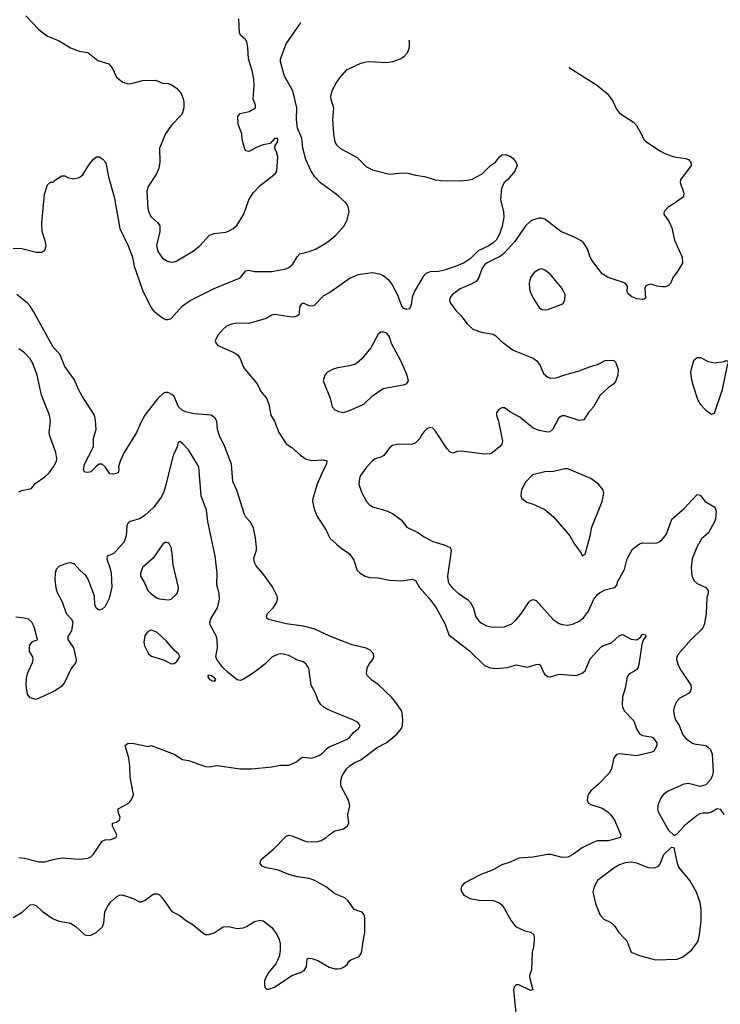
# Model space of a CAD drawing. Header units: inches. Extents: x 2001573 to 2220545, y 644482 to 846830.
# Tile 706 of 755: x 2177796 to 2182671, y 789549 to 796404. Entities that reach past the tile are written whole.
import ezdxf

# ---------------------------------------------------------------- set-up
doc = ezdxf.new("R2010")
doc.units = ezdxf.units.IN
doc.header["$MEASUREMENT"] = 0
for name, color, linetype in [('C1778', 7, 'Continuous'), ('C1779', 7, 'Continuous'), ('C1788', 7, 'Continuous'), ('C1789', 7, 'Continuous')]:
    doc.layers.add(name, color=color, linetype=linetype)

msp = doc.modelspace()

# ---------------------------------------------------------------- linework, layer by layer
at = {"layer": 'C1778', "color": 5, "elevation": 320}
msp.add_lwpolyline([(2179601.9, 790000), (2179608.2, 789970), (2179608.3, 789928.3), (2179603.1, 789890), (2179588.8, 789850), (2179577.4, 789830), (2179530, 789772.8), (2179506.5, 789730), (2179500.3, 789710), (2179499.1, 789679.1), (2179503.4, 789663.4), (2179514.4, 789654.4), (2179530, 789653.4), (2179570, 789668.8), (2179690, 789750.4), (2179750, 789770.5), (2179774.7, 789785.3), (2179792.3, 789810), (2179795.3, 789864.7), (2179806, 789870), (2179830, 789867.7), (2179870, 789853), (2179950, 789808), (2179990, 789796.3), (2180000, 789796.3)], dxfattribs=at)
at = {"layer": 'C1779', "color": 5}
for points, elevation in [([(2177838.4, 796430), (2177930, 796337.1), (2177970, 796303.1), (2177990, 796290.4), (2178070, 796257.1), (2178150, 796208.4), (2178210, 796185.5), (2178270, 796174.9), (2178341, 796121), (2178417, 796097), (2178440.3, 796070), (2178470, 796003), (2178514, 795970), (2178550, 795957.4), (2178590, 795963.6), (2178650, 795982), (2178743.5, 795983.5), (2178790, 795962.8), (2178830, 795960.8), (2178850, 795953.1), (2178887.8, 795927.8), (2178920.3, 795890), (2178934.3, 795854.3), (2178938.2, 795830), (2178938, 795790), (2178930, 795756), (2178919.8, 795740.2), (2178852.2, 795670), (2178810, 795609.2), (2178768.4, 795510), (2178770.5, 795410.5), (2178764.4, 795370), (2178748.4, 795330), (2178690, 795243.7), (2178680.8, 795210), (2178687.8, 795090), (2178696.2, 795056.2), (2178711.8, 795031.8), (2178757.3, 794990), (2178770.6, 794970), (2178770.5, 794930), (2178748.4, 794831.6), (2178757.1, 794790), (2178790, 794744.9), (2178823.9, 794723.9), (2178850, 794717.1), (2178870, 794718.4), (2178890, 794726), (2179004.6, 794795.4), (2179050, 794830.5), (2179116.9, 794903.1), (2179150, 794916.4), (2179230, 794925.7), (2179250, 794932), (2179282, 794950), (2179307.7, 794972.3), (2179356.9, 795050), (2179391.6, 795150), (2179420.8, 795199.2), (2179469.4, 795250), (2179574, 795330), (2179585.2, 795350), (2179591.9, 795450), (2179583.9, 795483.9), (2179571.2, 795510), (2179573.6, 795530), (2179590.8, 795550), (2179593.1, 795570), (2179590, 795576.2), (2179570, 795576.9), (2179538.6, 795541.5), (2179490, 795533.3), (2179457.6, 795522.4), (2179390, 795487.4), (2179370.9, 795490.9), (2179363.4, 795503.4), (2179345.3, 795570), (2179340.7, 795610), (2179316.3, 795676.3), (2179313.5, 795730), (2179330, 795751), (2179394, 795766), (2179436.8, 795790), (2179436.8, 795810), (2179419.7, 795850), (2179428.1, 795948.1), (2179424.7, 795990), (2179414.3, 796050), (2179387.3, 796132.7), (2179383.7, 796210), (2179377.2, 796250), (2179366.3, 796266.3), (2179334.8, 796294.8), (2179326, 796310), (2179322, 796410)], 340), ([(2180000, 795186.4), (2179889.2, 795269.2), (2179849.9, 795310), (2179824, 795350), (2179787.5, 795430), (2179766.3, 795510), (2179758.5, 795578.5), (2179728.6, 795650), (2179721.3, 795710), (2179723.6, 795790), (2179697, 795910), (2179638.3, 796010), (2179609.8, 796109.8), (2179611, 796130), (2179650, 796236.3), (2179746.5, 796373.5), (2179753.1, 796387.3)], 320), ([(2180000, 795968.2), (2179968.9, 795910), (2179959.6, 795870), (2179960.8, 795850), (2179980.5, 795790), (2179972.8, 795710), (2179978.9, 795610), (2179990, 795550.8), (2180000, 795533.5)], 320), ([(2177750, 794814.2), (2177810, 794810.2), (2177910, 794784.8), (2177950, 794784.7), (2177970, 794799.1), (2177979.7, 794830), (2177976.6, 794856.6), (2177952.6, 794930), (2177949.7, 794990), (2177969.7, 795190.3), (2177990, 795254), (2178010, 795274), (2178030, 795274), (2178046, 795290), (2178090, 795318), (2178110, 795318), (2178130, 795306), (2178170, 795296), (2178210, 795304.7), (2178235.5, 795324.5), (2178275.1, 795390), (2178310, 795433.4), (2178330, 795450.4), (2178350, 795450.5), (2178374.2, 795434.2), (2178396, 795410), (2178414.4, 795310), (2178453.7, 795170), (2178492.9, 794950), (2178551.7, 794830), (2178580.6, 794750), (2178592.1, 794687.9), (2178650, 794520.4), (2178710, 794398.3), (2178730, 794375.5), (2178790, 794328.9), (2178810, 794318), (2178830, 794315.8), (2178850, 794324.4), (2178930, 794412.4), (2178982.7, 794450), (2179150, 794532), (2179318.2, 794601.8), (2179332, 794610), (2179370, 794656.3), (2179390, 794660.5), (2179430.3, 794650.3), (2179550, 794650.2), (2179649, 794670), (2179670, 794679.5), (2179697.3, 794702.7), (2179726.6, 794753.4), (2179745.8, 794774.2), (2179810, 794790.3), (2179859.5, 794810), (2179941.3, 794858.7), (2179995.9, 794904.1), (2180000, 794908.7)], 320), ([(2180000, 794537.5), (2179954.4, 794505.6), (2179910, 794480.9), (2179844.9, 794415.1), (2179830, 794409.2), (2179810, 794412.7), (2179770, 794431.6), (2179755.2, 794424.8), (2179744.4, 794410), (2179738.8, 794350), (2179730, 794342.7), (2179710, 794335.1), (2179690, 794334), (2179570, 794351.1), (2179550, 794346.6), (2179510, 794323.9), (2179390, 794288.6), (2179310, 794290.7), (2179270, 794284.5), (2179235.8, 794270), (2179212, 794250), (2179177.6, 794210), (2179157.3, 794170), (2179162.8, 794150), (2179175.9, 794135.9), (2179281, 794090), (2179310.8, 794070), (2179327.3, 794050), (2179350.5, 793990), (2179363.8, 793970), (2179447.9, 793870), (2179475.1, 793815.1), (2179513.8, 793770), (2179530, 793726.8), (2179544.7, 793650), (2179568.1, 793608.1), (2179600.2, 793530), (2179650, 793450.3), (2179690, 793426.7), (2179750, 793371.7), (2179790, 793343.6), (2179830, 793336), (2179910, 793340.4), (2179933.4, 793333.4), (2179932, 793310), (2179902.6, 793257.4), (2179866.7, 793170), (2179835.8, 793070), (2179834.2, 793050), (2179848.4, 792990), (2179865.7, 792945.7), (2179927.6, 792850), (2179953.8, 792793.8), (2180000, 792752.9)], 320), ([(2180000, 792094.5), (2179950, 792114.4), (2179850, 792161), (2179770, 792182.2), (2179650, 792197.5), (2179528.1, 792228.1), (2179516.5, 792236.5), (2179512.7, 792250), (2179519.5, 792270), (2179559.6, 792310), (2179585.1, 792350), (2179589.6, 792370), (2179587.3, 792390), (2179556, 792455.9), (2179488.5, 792548.5), (2179442, 792602), (2179430, 792624), (2179425.6, 792654.4), (2179443.6, 792710), (2179443.5, 792730), (2179437.7, 792797.7), (2179423, 792863), (2179403.6, 792903.6), (2179370, 792941.2), (2179360.4, 792960.4), (2179307.7, 793127.7), (2179279.7, 793190), (2179269.8, 793310), (2179224.2, 793430), (2179185.9, 793505.9), (2179172.5, 793550), (2179167.2, 793610), (2179157.4, 793630), (2179129, 793650), (2179010, 793659.3), (2178950, 793675.1), (2178926.8, 793686.8), (2178901.9, 793710), (2178870, 793781.4), (2178855.2, 793795.2), (2178830, 793807.8), (2178810, 793808.7), (2178796.4, 793803.6), (2178754.8, 793765.2), (2178667.8, 793650), (2178643.1, 793610), (2178609, 793531), (2178522.8, 793390), (2178494.8, 793330), (2178482.8, 793290), (2178486, 793270), (2178482, 793250), (2178450, 793239.3), (2178422.7, 793242.7), (2178391.9, 793291.9), (2178369.2, 793309.2), (2178350, 793309.3), (2178330, 793296), (2178290, 793256.9), (2178270, 793251.6), (2178250, 793255.1), (2178240.5, 793270), (2178246.9, 793310), (2178309.6, 793430.4), (2178309.6, 793490.4), (2178329, 793550), (2178324.7, 793615.3), (2178317.2, 793650), (2178230, 793784), (2178205.1, 793830), (2178177.7, 793897.7), (2178110, 793989.2), (2178075.9, 794075.9), (2178030, 794123.7), (2177893.1, 794373.1), (2177869.8, 794409.8), (2177850, 794429.6), (2177775.3, 794490)], 320), ([(2177790, 793117.6), (2177810, 793127.1), (2177878.7, 793141.3), (2177904.5, 793175.5), (2177970, 793220.6), (2178001.4, 793250), (2178032, 793290), (2178051.1, 793331.1), (2178053.5, 793350), (2178047.1, 793390), (2178005.2, 793505.2), (2178000.3, 793530), (2178009.8, 793610), (2178003.5, 793650), (2177948.7, 793790), (2177918.7, 793930), (2177887.4, 794010), (2177870, 794042.4), (2177830, 794086), (2177790, 794113.3)], 340), ([(2180000, 793977.3), (2179972.1, 793967.9), (2179938.8, 793950), (2179919.1, 793930), (2179908, 793890), (2179955.5, 793770), (2179970.7, 793710), (2179988.5, 793688.5), (2180000, 793682.9)], 340), ([(2180000, 791576.1), (2179966, 791590), (2179915.6, 791615.6), (2179890, 791638), (2179869.8, 791669.8), (2179857.6, 791710), (2179825.1, 791770), (2179807, 791890), (2179790, 791918), (2179770, 791933.6), (2179730, 791945.4), (2179670, 791977.7), (2179630, 791987.8), (2179610, 791989.6), (2179590, 791985.1), (2179550, 791965.1), (2179502.9, 791917.2), (2179430, 791860.5), (2179350, 791809.7), (2179330, 791803.5), (2179310, 791808.6), (2179250, 791856.1), (2179210, 791894.4), (2179168.2, 791950), (2179161.6, 791970), (2179173.3, 792030), (2179169.8, 792090), (2179165.6, 792110), (2179121.7, 792190), (2179119.1, 792210), (2179126.1, 792233.9), (2179172.8, 792310), (2179186.9, 792370), (2179184, 792410), (2179167.1, 792470), (2179169.7, 792550), (2179156.4, 792670), (2179105.1, 792910), (2179096.8, 792990), (2179059.8, 793090), (2179043, 793290), (2178971.8, 793410), (2178930, 793454), (2178910, 793468), (2178898, 793462), (2178891, 793430), (2178863.1, 793370), (2178809.1, 793150), (2178796.1, 793110), (2178780.3, 793079.7), (2178729.5, 793010.6), (2178670, 792954), (2178630, 792928.3), (2178564.7, 792910), (2178550, 792901.2), (2178540.7, 792879.3), (2178536.5, 792810), (2178522.3, 792770), (2178451.8, 792688.2), (2178404.4, 792670), (2178402.2, 792650), (2178423.5, 792590), (2178432.3, 792550), (2178437.3, 792450), (2178417.4, 792370), (2178390, 792319.3), (2178370, 792300.9), (2178350, 792293.2), (2178330, 792304), (2178319.5, 792330), (2178316.2, 792390), (2178273.6, 792510), (2178255.5, 792535.5), (2178217, 792570), (2178175.8, 792615.8), (2178150, 792623.6), (2178130, 792620.5), (2178070, 792599.6), (2178050, 792577.2), (2178042.6, 792550), (2178041.7, 792510), (2178047.6, 792447.6), (2178056.2, 792416.2), (2178091.5, 792351.5), (2178120.5, 792270), (2178156.3, 792230), (2178164.9, 792210), (2178157.3, 792150), (2178131, 792110), (2178130.8, 792090), (2178170.3, 792030.3), (2178188.4, 791950), (2178186.7, 791930), (2178153.3, 791886.7), (2178108.4, 791790), (2178090, 791764.2), (2178038.8, 791730), (2177910, 791671.8), (2177870, 791682), (2177850, 791709.3), (2177842.2, 791770), (2177843.5, 791816.5), (2177850, 791851.3), (2177885.2, 791930), (2177889, 791950), (2177888.7, 791968.7), (2177864.7, 792004.7), (2177863.7, 792030), (2177867.6, 792050), (2177880.9, 792070), (2177890, 792078), (2177916, 792084), (2177919, 792090), (2177896.2, 792176.2), (2177879.5, 792210), (2177857.2, 792230), (2177830, 792238), (2177770, 792244.2)], 340), ([(2177790.4, 790570.4), (2177830, 790566), (2177930, 790541.3), (2177970, 790540.4), (2178030, 790558.4), (2178090, 790568.2), (2178210, 790560.7), (2178270, 790566.8), (2178290, 790574.8), (2178310, 790594.8), (2178370, 790686), (2178390, 790694.8), (2178430, 790697.3), (2178468, 790710), (2178473.2, 790730), (2178441.2, 790790), (2178442, 790810), (2178470, 790817.3), (2178490, 790832), (2178496, 790850), (2178481.2, 790890), (2178482, 790910), (2178550, 790946.8), (2178562, 790958), (2178578.3, 790981.7), (2178587.3, 791010), (2178565.1, 791130), (2178563.6, 791210), (2178556.2, 791263.8), (2178529.6, 791350), (2178550, 791366.8), (2178590, 791364), (2178690, 791344.7), (2178710.5, 791350.5), (2178870, 791290.7), (2178930, 791254), (2178970, 791245.5), (2179090, 791205.5), (2179116.6, 791203.4), (2179170, 791212.4), (2179330, 791188.5), (2179410, 791188.7), (2179550, 791201.7), (2179610, 791213.4), (2179670, 791214.4), (2179722.4, 791237.6), (2179754.5, 791265.5), (2179768, 791270), (2179830, 791261.8), (2179879.3, 791280.7), (2179903.2, 791296.8), (2179930, 791326.7), (2179950, 791341.7), (2180000, 791363.1)], 340), ([(2180000, 790314.3), (2179990, 790318.4), (2179930, 790365.6), (2179850, 790411.2), (2179810, 790425.4), (2179730, 790436.9), (2179670, 790453.6), (2179590, 790484.2), (2179510, 790499.5), (2179484, 790510), (2179469, 790530), (2179473.2, 790550), (2179489.2, 790570), (2179562.7, 790630), (2179650, 790720.7), (2179670, 790726.8), (2179690, 790722.8), (2179790, 790682.4), (2179830, 790679.5), (2179870, 790683.1), (2179894, 790690), (2179929, 790710), (2179949.2, 790730), (2179990, 790756.3), (2180000, 790758.7)], 320), ([(2177750, 790152.4), (2177812.3, 790190), (2177870, 790241), (2177890, 790244), (2177910, 790238), (2177954.9, 790194.9), (2178030, 790143.8), (2178070, 790128.2), (2178150, 790114.4), (2178190, 790088.2), (2178250, 790033.4), (2178271.9, 790028.1), (2178290, 790030.7), (2178328.7, 790050), (2178372.5, 790087.5), (2178382.5, 790117.5), (2178389.6, 790190), (2178407.6, 790230), (2178430, 790261.6), (2178470, 790297.1), (2178490, 790308.2), (2178510, 790310.4), (2178585.3, 790285.3), (2178630, 790262.8), (2178643.5, 790263.5), (2178670, 790274), (2178715.3, 790310), (2178730, 790317.3), (2178750, 790319.1), (2178770, 790310.5), (2178788, 790290), (2178854.7, 790194.7), (2178910, 790166.4), (2178950, 790135.3), (2179003.4, 790103.4), (2179070, 790046), (2179090, 790034.8), (2179110, 790034.8), (2179150, 790047.3), (2179212, 790088), (2179250, 790090.5), (2179310, 790077.1), (2179350, 790081.6), (2179373.2, 790090), (2179430, 790124.9), (2179470, 790134.8), (2179491.3, 790130), (2179550, 790084.7), (2179581.1, 790041.1), (2179601.6, 790001.6), (2179601.9, 790000)], 320)]:
    msp.add_lwpolyline(points, dxfattribs=dict(at, elevation=elevation))
for points, elevation in [([(2178810, 792766), (2178790, 792749.3), (2178725.2, 792654.8), (2178651.7, 792590), (2178636.5, 792550), (2178636.2, 792530), (2178663.9, 792483.9), (2178687.9, 792430), (2178710, 792406.4), (2178750, 792379.8), (2178770, 792372.9), (2178830, 792364.9), (2178850, 792370.5), (2178890, 792407.3), (2178899.5, 792430), (2178900.7, 792450), (2178864.2, 792610), (2178857.6, 792690), (2178849.6, 792729.6), (2178836.6, 792756.6), (2178830, 792762.7)], 360), ([(2178710, 792153.2), (2178690, 792144), (2178673, 792127), (2178666.4, 792113.6), (2178660.4, 792070), (2178664.4, 792044.4), (2178693.4, 791990), (2178712.3, 791972.3), (2178804.4, 791944.4), (2178850, 791919.1), (2178870, 791922.4), (2178890, 791936.3), (2178909.4, 791970), (2178901.2, 791990), (2178873.4, 792013.4), (2178818.3, 792078.3), (2178750, 792141.2)], 360), ([(2179150, 791796), (2179130, 791800.9), (2179119.3, 791810), (2179108, 791830), (2179110, 791842), (2179130, 791838.4), (2179150, 791824), (2179159.3, 791810)], 340)]:
    msp.add_lwpolyline(points, close=True, dxfattribs=dict(at, elevation=elevation))
at = {"layer": 'C1788', "color": 5}
for points, elevation in [([(2180000, 789796.3), (2180010, 789796.3), (2180030, 789797.3), (2180050, 789807.3), (2180073.8, 789826.2), (2180089.5, 789850.5), (2180100.7, 789859.3), (2180158.6, 789881.4), (2180173.6, 789906.4), (2180189, 790000)], 320), ([(2181374.9, 790000), (2181370.4, 789950), (2181361.6, 789910), (2181358, 789790), (2181343, 789750), (2181342.8, 789737.2), (2181366, 789650), (2181350, 789644.2), (2181270, 789685.4), (2181250, 789683.6), (2181242.9, 789677.2), (2181236.4, 789670), (2181232.2, 789650), (2181248.8, 789490)], 320), ([(2182011.2, 790000), (2182020.7, 789990), (2182051.6, 789911.6), (2182107.9, 789887.9), (2182219.9, 789859.9), (2182370, 789862.4), (2182410, 789880.5), (2182470, 789926), (2182514.7, 789985.2), (2182518.7, 790000)], 340)]:
    msp.add_lwpolyline(points, dxfattribs=dict(at, elevation=elevation))
at = {"layer": 'C1789', "color": 5}
for points, elevation in [([(2180503, 796261.8), (2180506, 796250), (2180506, 796210), (2180499.6, 796190), (2180490, 796169.5), (2180470, 796145.6), (2180447.9, 796132.1), (2180390.1, 796109.9), (2180350, 796104.8), (2180228.2, 796111.8), (2180193.2, 796106.8), (2180163.4, 796096.6), (2180068, 796052), (2180021.6, 795998.4), (2180000.9, 795970), (2180000, 795968.2)], 320), ([(2181618.5, 796075.3), (2181622.8, 796070), (2181810, 795950.4), (2181883, 795890), (2181921.4, 795841.4), (2181950, 795780.7), (2181970, 795753), (2182067.3, 795690), (2182087.5, 795667.5), (2182121.6, 795610), (2182139.1, 795570), (2182150, 795559.1), (2182250, 795490.7), (2182290.8, 795470), (2182349.6, 795450.4), (2182430, 795438), (2182451, 795430), (2182466.8, 795410), (2182467.3, 795390), (2182394, 795290), (2182390.8, 795270), (2182416.5, 795196.5), (2182414.9, 795170), (2182350, 795123.5), (2182310, 795101.6), (2182280.4, 795070), (2182279.3, 795050), (2182316.2, 794996.2), (2182334.6, 794954.6), (2182352.4, 794870), (2182406, 794750), (2182407.3, 794710), (2182374, 794650), (2182341, 794610), (2182326, 794570), (2182310, 794554), (2182290, 794544.5), (2182270, 794544.5), (2182229.5, 794549.5), (2182190, 794562), (2182170, 794558), (2182151.3, 794548.7), (2182145.4, 794534.6), (2182150, 794466), (2182142, 794458), (2182130, 794455.3), (2182090, 794461.2), (2182055.5, 794475.5), (2182030, 794495.3), (2182022.7, 794510), (2182025.2, 794550), (2182009, 794570), (2181890, 794609.4), (2181850, 794636), (2181777.6, 794730), (2181766, 794750), (2181747.6, 794810), (2181719.6, 794850), (2181703.6, 794863.6), (2181666, 794886), (2181561.6, 794930), (2181450, 795015.1), (2181430, 795022.2), (2181410, 795022.2), (2181370, 795011.6), (2181350, 795000.8), (2181314.9, 794970), (2181240.8, 794859.2), (2181163.8, 794776.2), (2181141, 794759), (2181050, 794712.3), (2181030, 794697.6), (2181012.1, 794670), (2180990.8, 794609.2), (2180975.3, 794584.7), (2180937.7, 794562.3), (2180861.6, 794530), (2180808.4, 794490), (2180790.4, 794470), (2180787, 794450), (2180792.7, 794430), (2180830, 794379.3), (2180865.8, 794345.8), (2180910, 794287.7), (2180950, 794250.7), (2181010, 794228.4), (2181090, 794215.8), (2181110, 794203), (2181145.7, 794165.7), (2181230, 794104.2), (2181368.7, 794048.7), (2181394, 794030), (2181417, 793997), (2181441.7, 793941.7), (2181470, 793914.9), (2181490, 793908.9), (2181530, 793910.3), (2181590, 793932), (2181690, 793958.7), (2181769, 793990), (2181816.4, 794003.6), (2181870, 794030.4), (2181910, 794034.8), (2181930.8, 794030.8), (2181941, 794021), (2181961, 793970), (2181958.8, 793930), (2181944, 793890), (2181930.7, 793870), (2181890, 793841.6), (2181835.8, 793790), (2181788, 793710), (2181754.8, 793670), (2181721, 793619), (2181690, 793613.2), (2181590, 793645.1), (2181570, 793645.1), (2181547.6, 793632.4), (2181505.9, 793554.2), (2181484.4, 793535.6), (2181470, 793533.6), (2181410, 793543.6), (2181370, 793560.5), (2181277, 793637), (2181210.9, 793670.9), (2181170, 793702.7), (2181150, 793702.7), (2181130, 793689.2), (2181114, 793670), (2181113, 793650), (2181126.7, 793610), (2181155.8, 793470), (2181150.4, 793450), (2181134.9, 793430), (2181090, 793392.3), (2181070, 793381.6), (2181030, 793380.4), (2180870, 793399.7), (2180842, 793398), (2180810, 793387), (2180790, 793395.1), (2180770, 793417.2), (2180690, 793539.3), (2180670, 793561.2), (2180650, 793566), (2180630, 793556), (2180610, 793536), (2180590.6, 793510), (2180582, 793490), (2180550, 793459.3), (2180530, 793449.4), (2180510, 793446.6), (2180430, 793449.6), (2180390, 793439.6), (2180370, 793424.5), (2180330, 793369.6), (2180310, 793358), (2180270, 793346.3), (2180250, 793333), (2180210, 793289.6), (2180168.6, 793230), (2180159.5, 793210), (2180155.8, 793170), (2180174.6, 793114.6), (2180210, 793050.8), (2180228.8, 793028.8), (2180250, 793013.4), (2180350, 792984.9), (2180390, 792967.3), (2180450, 792922.8), (2180491, 792870), (2180570, 792831.8), (2180605.9, 792805.9), (2180670, 792772.2), (2180748.7, 792748.7), (2180790.8, 792730), (2180797.3, 792710), (2180796.3, 792690), (2180773.4, 792530), (2180778, 792490), (2180787.3, 792472.7), (2180810, 792444.9), (2180850, 792408.7), (2180910, 792370.4), (2180930.4, 792350), (2180952.6, 792312.6), (2180970, 792247.3), (2180990, 792218.4), (2181010, 792202), (2181044, 792184.1), (2181090, 792174.3), (2181170, 792177.4), (2181220.9, 792199.1), (2181250, 792225.3), (2181290, 792275.3), (2181339.6, 792350), (2181350, 792360.4), (2181370, 792366.7), (2181390, 792360.4), (2181509.1, 792229.1), (2181550, 792201.3), (2181570, 792193.4), (2181610, 792188.9), (2181650, 792198), (2181690, 792215.6), (2181719.1, 792240.9), (2181753.6, 792286.4), (2181792.1, 792370), (2181816.8, 792403.2), (2181830, 792414.7), (2181870, 792434), (2181937.2, 792450), (2181953.2, 792470), (2181956, 792490), (2182003.6, 792576.4), (2182022, 792650), (2182061, 792719), (2182110, 792754), (2182130, 792762), (2182190, 792758.8), (2182230, 792762.8), (2182250, 792770.8), (2182270, 792786.8), (2182296.9, 792823.1), (2182333.3, 792926.7), (2182420.1, 792999.9), (2182510, 793098), (2182530, 793094), (2182566, 793050), (2182634, 793010), (2182642, 792982), (2182637.1, 792930), (2182630, 792908.7), (2182590, 792832.7), (2182540.7, 792790), (2182508.8, 792731.1), (2182476.5, 792650), (2182467.9, 792590), (2182472.5, 792532.5), (2182490, 792497.3), (2182510, 792478), (2182571.3, 792450), (2182586, 792430), (2182586, 792410), (2182578, 792382), (2182573.7, 792270), (2182561.4, 792198.6), (2182550.4, 792170), (2182541.3, 792158.7), (2182468.4, 792090), (2182379.3, 791990), (2182369.1, 791970.9), (2182367.2, 791950), (2182377, 791910), (2182395.6, 791875.6), (2182454.9, 791790), (2182465.5, 791770), (2182468, 791750), (2182464, 791730), (2182450, 791713.2), (2182390, 791679.5), (2182365.3, 791654.8), (2182350, 791619), (2182345.8, 791590), (2182352, 791550), (2182360.2, 791530), (2182383.9, 791490), (2182409.2, 791430), (2182430, 791401.5), (2182472.4, 791370), (2182490, 791363.2), (2182570, 791350.2), (2182590, 791337.7), (2182603.1, 791323.1), (2182614.7, 791290), (2182620.7, 791170), (2182616, 791144), (2182604.3, 791115.7), (2182570, 791078), (2182530, 791066.3), (2182450, 791085.4), (2182418.4, 791081.6), (2182303, 791030), (2182275.8, 791010), (2182260.3, 790990), (2182237.7, 790942.3), (2182235.3, 790910), (2182239.5, 790890), (2182310, 790762), (2182350, 790724.7), (2182370, 790736), (2182430, 790801.6), (2182510, 790866.4), (2182530, 790878), (2182550, 790883), (2182590, 790881.6), (2182610, 790888.2), (2182650, 790913.4), (2182670, 790907.3), (2182696.4, 790870)], 340), ([(2180000, 795533.5), (2180002, 795530), (2180027.7, 795507.7), (2180145.2, 795445.2), (2180210, 795378.8), (2180250, 795358), (2180368.5, 795328.5), (2180457.6, 795337.6), (2180496.3, 795336.3), (2180550, 795322.3), (2180613, 795313), (2180690, 795288.8), (2180730, 795284.4), (2180857.2, 795282.8), (2180910, 795286), (2180944.9, 795295.1), (2181013.2, 795330), (2181071.7, 795388.3), (2181106.6, 795413.4), (2181134, 795450), (2181150, 795462.8), (2181174.6, 795465.4), (2181210, 795454.8), (2181230, 795438), (2181251.3, 795410), (2181258, 795390), (2181241, 795350), (2181190.8, 795290), (2181167.3, 795270), (2181148.2, 795230), (2181141.6, 795150), (2181162.9, 795070), (2181163.8, 795030), (2181152.9, 794967.2), (2181134.4, 794910), (2181111.3, 794870), (2181090.3, 794850), (2181060.9, 794830), (2180985.4, 794794.6), (2180930, 794739.1), (2180890, 794711.7), (2180832.9, 794687.1), (2180750, 794659.4), (2180710, 794650.8), (2180651.4, 794648.5), (2180621.8, 794638.2), (2180603.2, 794616.8), (2180540.4, 794510), (2180526.4, 794470), (2180520.9, 794419.1), (2180507.9, 794392.1), (2180490, 794387.3), (2180482, 794390), (2180470, 794394.5), (2180456.2, 794410), (2180423.9, 794490), (2180385.4, 794565.4), (2180370, 794586), (2180330, 794619.7), (2180310, 794631.2), (2180250, 794641.3), (2180150, 794627), (2180095.6, 794604.4), (2180000, 794537.5)], 320), ([(2180000, 794908.7), (2180054.7, 794970), (2180074.7, 795010), (2180089.7, 795070), (2180080.5, 795110), (2180066.6, 795130), (2180015.1, 795175.1), (2180000, 795186.4)], 320), ([(2180000, 793682.9), (2180015.5, 793675.5), (2180050, 793670.5), (2180090, 793683.1), (2180190, 793726.5), (2180250, 793784.4), (2180324.2, 793835.8), (2180476, 793864), (2180489.1, 793870.9), (2180502, 793890), (2180492.3, 793930), (2180447.8, 794030), (2180383, 794150), (2180370, 794197.2), (2180350, 794220.9), (2180330, 794229.3), (2180310, 794229.2), (2180290, 794214), (2180239.2, 794120.8), (2180175.8, 794044.2), (2180133, 794007), (2180090, 793994), (2180010, 793980.7), (2180000, 793977.3)], 340), ([(2180000, 792752.9), (2180030, 792726.4), (2180090, 792685.5), (2180121.4, 792641.4), (2180143.8, 792570), (2180164.9, 792550), (2180199.1, 792530), (2180230, 792521.6), (2180290, 792519.4), (2180370, 792502), (2180450, 792498.4), (2180530, 792508.3), (2180550, 792498.9), (2180577.1, 792450), (2180650.2, 792370), (2180693.8, 792310), (2180756.7, 792196.7), (2180781.7, 792121.7), (2180926, 792010), (2181030, 791907.6), (2181070, 791891.7), (2181112.2, 791887.7), (2181190, 791893.4), (2181250, 791912.4), (2181330, 791897.1), (2181390, 791915.5), (2181410, 791916.3), (2181422.8, 791902.8), (2181447.4, 791847.4), (2181470, 791830.5), (2181490, 791828.2), (2181550, 791848), (2181670, 791839.3), (2181710, 791854.4), (2181729.7, 791870.3), (2181766.5, 791953.5), (2181843, 792037), (2181854.7, 792045.2), (2181913.8, 792066.2), (2181970, 792117.1), (2181990, 792123), (2182050, 792090.4), (2182090, 792087.7), (2182115.5, 792104.5), (2182130, 792126), (2182150, 792122), (2182152.7, 792110), (2182134.9, 792085.1), (2182124.9, 792055.1), (2182104.8, 791915.2), (2182097.1, 791890), (2182090, 791879.3), (2182070, 791865.2), (2182038, 791850), (2182024, 791830), (2182008.8, 791751.2), (2181990.3, 791689.7), (2181988.7, 791631.3), (2181991.9, 791610), (2182004.2, 791590), (2182070, 791522), (2182087.2, 791467.2), (2182110, 791432.7), (2182130, 791419.5), (2182190, 791411.8), (2182203.9, 791403.9), (2182230.4, 791370), (2182230.4, 791349.6), (2182208, 791312), (2182195.8, 791304.2), (2182090, 791279.7), (2181970, 791294), (2181950, 791289.3), (2181930, 791262), (2181913.4, 791190), (2181899.1, 791160.9), (2181820.5, 791079.5), (2181770, 791034.5), (2181752.7, 791010), (2181746.4, 790990), (2181744.4, 790970), (2181754, 790950), (2181770, 790940.4), (2181850, 790914.6), (2181888.6, 790890), (2181906, 790870), (2181935.3, 790830), (2181970.4, 790750), (2181978, 790730), (2181973.4, 790710), (2181893.1, 790686.9), (2181813.9, 790686.1), (2181790, 790679.1), (2181710, 790638.9), (2181650, 790593.3), (2181610, 790573), (2181570, 790571.1), (2181491, 790591), (2181470, 790592.3), (2181366.7, 790573.3), (2181270, 790566.3), (2181210, 790538.8), (2181150, 790519.1), (2181090, 790484.7), (2181000.7, 790450), (2180890, 790391.8), (2180870.7, 790370), (2180866.4, 790350), (2180872.7, 790330), (2180886, 790310), (2180930, 790284.9), (2180993.7, 790273.7), (2181090, 790271.3), (2181130, 790258.9), (2181150, 790241.3), (2181170, 790214.4), (2181213.9, 790133.9), (2181245.5, 790090), (2181310, 790060.4), (2181352, 790052), (2181373.1, 790033.1), (2181375.8, 790010), (2181374.9, 790000)], 320), ([(2180000, 790758.7), (2180050, 790770.6), (2180075.1, 790790), (2180086.6, 790810), (2180079.5, 790870), (2180094.3, 790930), (2180083.1, 790970), (2180029.8, 791070), (2180030, 791104.7), (2180040.4, 791139.6), (2180070.6, 791189.3), (2180094, 791210), (2180123, 791230), (2180170, 791252.1), (2180283.3, 791336.7), (2180350, 791372.6), (2180419.8, 791430), (2180451.8, 791470), (2180459.3, 791490), (2180462.7, 791530), (2180458, 791578), (2180454.7, 791590), (2180421.4, 791641.4), (2180385.1, 791685.1), (2180290, 791775.6), (2180246.2, 791806.2), (2180215.8, 791835.8), (2180209.6, 791850), (2180213.5, 791890), (2180224.9, 791915.1), (2180253.3, 791950), (2180259.6, 791970), (2180257.6, 791990), (2180235.5, 792015.5), (2180207.6, 792027.6), (2180110, 792050.8), (2180000, 792094.5)], 320), ([(2180000, 791363.1), (2180070, 791393.1), (2180090, 791406.5), (2180119.5, 791440.5), (2180154.5, 791470), (2180166, 791490), (2180149, 791510), (2180113.2, 791530), (2180000, 791576.1)], 340), ([(2182518.7, 790000), (2182527.3, 790032.7), (2182538.5, 790130), (2182537.2, 790210), (2182530, 790259), (2182505.3, 790330), (2182458.7, 790410), (2182383.4, 790503.4), (2182373.3, 790530), (2182350, 790638), (2182330, 790641.2), (2182276.3, 790590), (2182250, 790523.7), (2182233.5, 790506.5), (2182210, 790496.3), (2182170, 790498.5), (2182090, 790530.9), (2182050, 790538.7), (2182010, 790534.2), (2181970, 790521.1), (2181930, 790496.9), (2181816.4, 790410), (2181792.8, 790367.2), (2181784.9, 790330), (2181802.6, 790250), (2181834.9, 790170), (2181861.4, 790141.4), (2181910, 790118), (2181935.1, 790095.1), (2181964, 790050), (2182011.2, 790000)], 340), ([(2180189, 790000), (2180197.1, 790050), (2180196.9, 790150), (2180192, 790171.9), (2180179.5, 790190), (2180123.7, 790210), (2180080.7, 790270), (2180059.3, 790290), (2180000, 790314.3)], 320)]:
    msp.add_lwpolyline(points, dxfattribs=dict(at, elevation=elevation))
at = {"layer": 'C1789', "color": 5, "elevation": 360}
for points in [[(2181430, 794669.2), (2181410, 794666), (2181375.2, 794644.8), (2181350.7, 794610), (2181340.5, 794570), (2181343.8, 794530), (2181348.8, 794508.8), (2181370, 794466), (2181410, 794401), (2181430, 794387.3), (2181450, 794384), (2181470, 794387.7), (2181575.1, 794424.9), (2181589.4, 794450.6), (2181592, 794490), (2181570, 794532.7), (2181490, 794629.4), (2181450, 794661.2)], [(2182535.3, 794050), (2182510, 794049.4), (2182484.9, 794030), (2182467.3, 793970), (2182464, 793950), (2182467.7, 793910), (2182477.1, 793870), (2182515.1, 793755.1), (2182530, 793726.8), (2182570, 793684.7), (2182602, 793662), (2182610, 793658), (2182630, 793664.7), (2182686.3, 793830), (2182722, 793998), (2182728, 794010), (2182726, 794026), (2182710, 794028), (2182698, 794022), (2182630, 794012), (2182590, 794022)], [(2181590, 793277.6), (2181510, 793258.7), (2181450, 793256.9), (2181363.7, 793236.3), (2181316.1, 793183.9), (2181287.3, 793130), (2181282.8, 793090), (2181291, 793070), (2181326, 793046), (2181370, 793030.6), (2181450, 792993), (2181510, 792944), (2181624.9, 792810), (2181659.1, 792750), (2181702.8, 792690), (2181710, 792672), (2181730, 792682), (2181764.7, 792810), (2181776.3, 792870), (2181849.7, 793050), (2181860.7, 793110), (2181852.8, 793132.8), (2181824.5, 793170), (2181770, 793209.6), (2181610, 793277)]]:
    msp.add_lwpolyline(points, close=True, dxfattribs=at)

doc.saveas('drawing.dxf')
